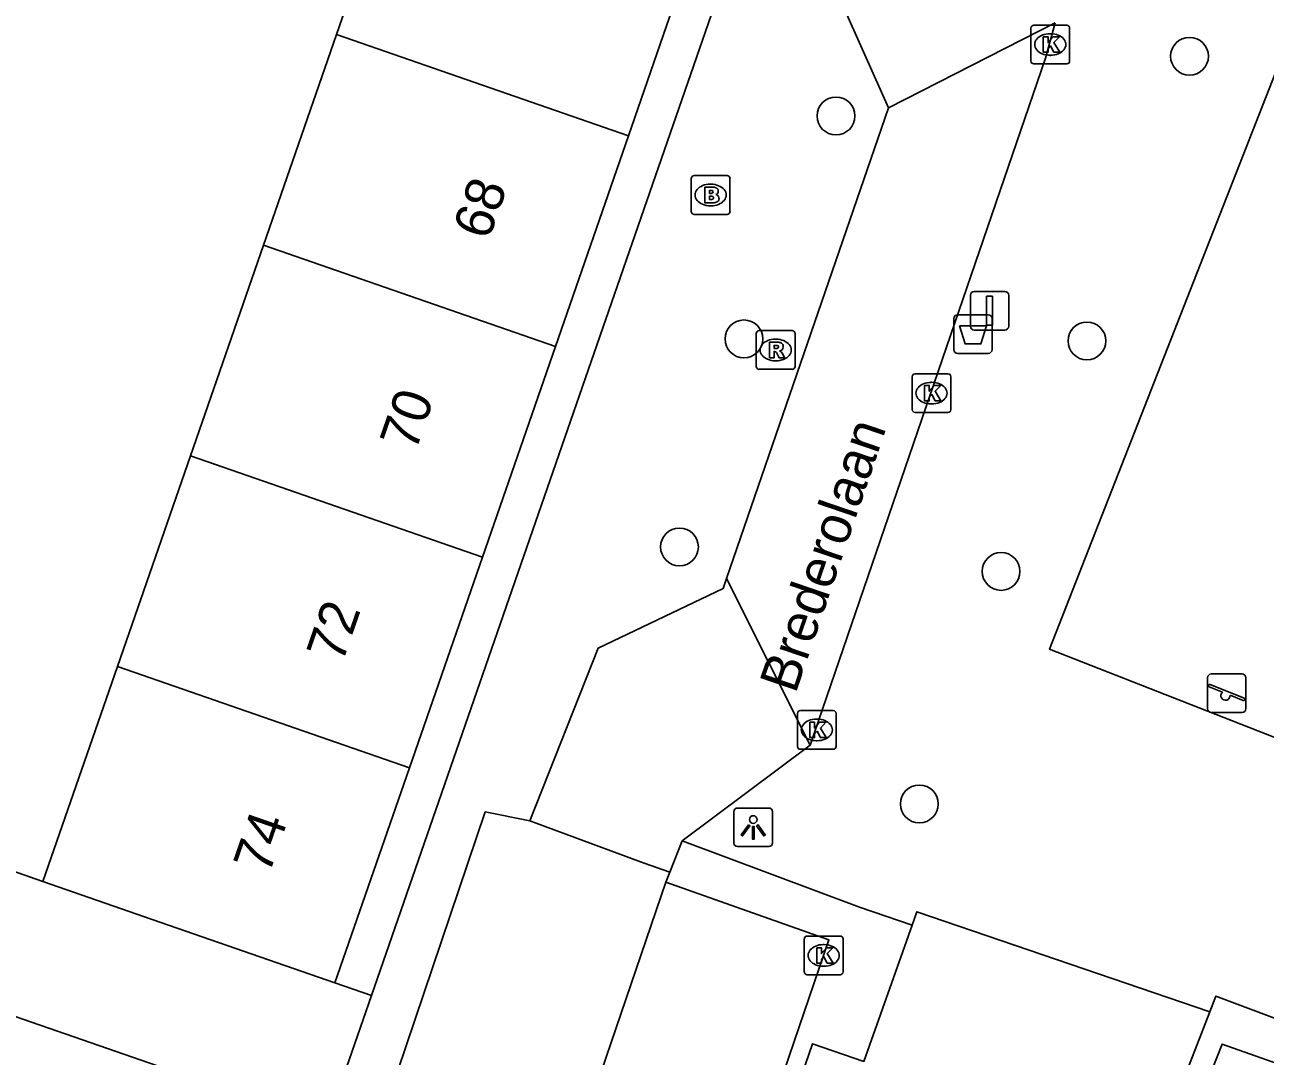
# Model space of a CAD drawing. Extents: x 160356 to 161355, y 381727 to 382845.
# Drawn here: x 160647.31 to 160679.37, y 382168.23 to 382194.89 of the extents above; entities that cross this region are included whole.
import ezdxf

# ---------------------------------------------------------------- set-up
doc = ezdxf.new("R2010")
doc.units = 0
for name, color, linetype in [('IMGEO_Afvalbak', 7, 'Continuous'), ('IMGEO_Boom', 7, 'Continuous'), ('IMGEO_Brandkraan', 7, 'Continuous'), ('IMGEO_Groenvoorziening', 7, 'Continuous'), ('IMGEO_Kolk', 7, 'Continuous'), ('IMGEO_Lichtpunt', 7, 'Continuous'), ('IMGEO_Openbare_ruimte_label', 7, 'Continuous'), ('IMGEO_Pand', 7, 'Continuous'), ('IMGEO_Pand_nummerreeks', 7, 'Continuous'), ('IMGEO_Parkeervlak_open', 7, 'Continuous'), ('IMGEO_Rioolput', 7, 'Continuous'), ('IMGEO_Speelvoorziening', 7, 'Continuous'), ('IMGEO_Verkeersbordpaal', 7, 'Continuous'), ('IMGEO_Voetpad_open', 7, 'Continuous'), ('IMGEO_Woonerf_open', 7, 'Continuous')]:
    doc.layers.add(name, color=color, linetype=linetype)

msp = doc.modelspace()

# ---------------------------------------------------------------- linework, layer by layer
at = {"layer": 'IMGEO_Afvalbak'}
for p, q in [((160671.322, 382186.495), (160671.322, 382187.295)), ((160671.322, 382187.295), (160671.322, 382186.495)), ((160671.422, 382187.395), (160672.212, 382187.395)), ((160672.212, 382187.395), (160671.422, 382187.395)), ((160672.312, 382187.295), (160672.312, 382186.495)), ((160672.312, 382186.495), (160672.312, 382187.295)), ((160672.212, 382186.395), (160671.422, 382186.395)), ((160671.422, 382186.395), (160672.212, 382186.395))]:
    msp.add_line(p, q, dxfattribs=at)
msp.add_lwpolyline([(160671.465, 382187.109), (160672.169, 382187.109), (160672.02, 382186.639), (160671.614, 382186.639), (160671.465, 382187.109)], dxfattribs=at)
for centre, start, end in [((160671.422, 382187.295), 90, 180), ((160671.422, 382187.295), 90, 180), ((160672.212, 382187.295), 0, 90), ((160672.212, 382187.295), 360, 90), ((160671.422, 382186.495), 180, 270), ((160671.422, 382186.495), 180, 270), ((160672.212, 382186.495), 270, 0), ((160672.212, 382186.495), 270, 0)]:
    msp.add_arc(centre, 0.1, start, end, dxfattribs=at)
at = {"layer": 'IMGEO_Boom'}
for centre in [(160677.413, 382194.076), (160668.277, 382192.533), (160665.898, 382186.77), (160674.762, 382186.718), (160664.231, 382181.393), (160672.543, 382180.76), (160670.43, 382174.75)]:
    msp.add_circle(centre, 0.489, dxfattribs=at)
at = {"layer": 'IMGEO_Brandkraan'}
for p, q in [((160664.536, 382190.064), (160664.536, 382190.916)), ((160664.611, 382190.99), (160665.463, 382190.99)), ((160665.024, 382190.77), (160665.049, 382190.77)), ((160665.537, 382190.916), (160665.537, 382190.064)), ((160665.047, 382190.21), (160665.022, 382190.21)), ((160665.463, 382189.99), (160664.611, 382189.99))]:
    msp.add_line(p, q, dxfattribs=at)
for points in [[(160664.536, 382190.064), (160664.536, 382190.916)], [(160664.611, 382190.99), (160665.463, 382190.99)], [(160665.537, 382190.916), (160665.537, 382190.064)], [(160664.884, 382190.69), (160664.884, 382190.29), (160665.097, 382190.29)], [(160665.115, 382190.69), (160664.884, 382190.69)], [(160665.063, 382190.609), (160665.009, 382190.609), (160665.009, 382190.533)], [(160665.009, 382190.533), (160665.062, 382190.533)], [(160665.071, 382190.457), (160665.009, 382190.457), (160665.009, 382190.376)], [(160665.009, 382190.376), (160665.071, 382190.376)], [(160665.463, 382189.99), (160664.611, 382189.99)]]:
    msp.add_lwpolyline(points, dxfattribs=at)
for centre, radius, start, end in [((160664.613, 382190.914), 0.0765, 91.552, 178.448), ((160664.613, 382190.914), 0.0765, 91.552, 178.448), ((160665.461, 382190.914), 0.0765, 1.552, 88.448), ((160665.461, 382190.914), 0.0765, 1.552, 88.448), ((160665.064, 382190.571), 0.0379, 267.8285, 90.9355), ((160665.072, 382190.416), 0.0404, 269.8759, 90.5077), ((160665.119, 382190.545), 0.145, 59.4692, 91.5367), ((160665.144, 382190.592), 0.0922, 285.5137, 58.1501), ((160665.149, 382190.4), 0.105, 301.3115, 78.989), ((160665.103, 382190.541), 0.251, 268.6676, 293.5347), ((160664.613, 382190.066), 0.0765, 181.552, 268.448), ((160664.613, 382190.066), 0.0765, 181.552, 268.448), ((160665.461, 382190.066), 0.0765, 271.552, 358.448), ((160665.461, 382190.066), 0.0765, 271.552, 358.448)]:
    msp.add_arc(centre, radius, start, end, dxfattribs=at)
for centre, major_axis, ratio, start_param, end_param in [((160665.023, 382190.49), (-0.387, 0.002), 0.722429, 4.712389, 7.853982), ((160665.048, 382190.49), (-0.39, 0.002), 0.717154, 1.570796, 4.712389)]:
    msp.add_ellipse(centre, major_axis=major_axis, ratio=ratio, start_param=start_param, end_param=end_param, dxfattribs=at)
at = {"layer": 'IMGEO_Groenvoorziening'}
for points in [[(160690.554, 382196.858), (160682.17, 382175.469), (160673.791, 382178.754), (160682.175, 382200.143), (160690.554, 382196.858)], [(160670.241, 382171.613), (160670.367, 382171.963), (160677.936, 382169.378)]]:
    msp.add_lwpolyline(points, dxfattribs=at)
at = {"layer": 'IMGEO_Kolk'}
for p, q in [((160673.314, 382193.954), (160673.314, 382194.806)), ((160673.389, 382194.88), (160674.241, 382194.88)), ((160673.802, 382194.66), (160673.827, 382194.66)), ((160674.315, 382194.806), (160674.315, 382193.954)), ((160673.825, 382194.1), (160673.8, 382194.1)), ((160674.241, 382193.88), (160673.389, 382193.88)), ((160670.244, 382184.942), (160670.244, 382185.794)), ((160670.319, 382185.868), (160671.171, 382185.868)), ((160670.732, 382185.648), (160670.757, 382185.648)), ((160671.245, 382185.794), (160671.245, 382184.942)), ((160670.755, 382185.088), (160670.73, 382185.088)), ((160671.171, 382184.868), (160670.319, 382184.868)), ((160667.28, 382176.237), (160667.28, 382177.089)), ((160667.355, 382177.163), (160668.207, 382177.163)), ((160668.281, 382177.089), (160668.281, 382176.237)), ((160667.768, 382176.943), (160667.793, 382176.943)), ((160667.791, 382176.383), (160667.766, 382176.383)), ((160668.207, 382176.163), (160667.355, 382176.163)), ((160667.458, 382170.408), (160667.458, 382171.26)), ((160667.533, 382171.334), (160668.385, 382171.334)), ((160668.459, 382171.26), (160668.459, 382170.408)), ((160667.946, 382171.114), (160667.971, 382171.114)), ((160667.969, 382170.554), (160667.944, 382170.554)), ((160668.385, 382170.334), (160667.533, 382170.334))]:
    msp.add_line(p, q, dxfattribs=at)
for points in [[(160673.314, 382193.954), (160673.314, 382194.806)], [(160673.389, 382194.88), (160674.241, 382194.88)], [(160674.315, 382194.806), (160674.315, 382193.954)], [(160673.635, 382194.58), (160673.758, 382194.58), (160673.758, 382194.429), (160673.888, 382194.58), (160674.052, 382194.58), (160673.906, 382194.429), (160674.059, 382194.18), (160673.907, 382194.18), (160673.822, 382194.344), (160673.758, 382194.277), (160673.758, 382194.18), (160673.635, 382194.18), (160673.635, 382194.58)], [(160674.241, 382193.88), (160673.389, 382193.88)], [(160670.244, 382184.942), (160670.244, 382185.794)], [(160670.319, 382185.868), (160671.171, 382185.868)], [(160671.245, 382185.794), (160671.245, 382184.942)], [(160670.565, 382185.568), (160670.688, 382185.568), (160670.688, 382185.417), (160670.818, 382185.568), (160670.982, 382185.568), (160670.836, 382185.417), (160670.989, 382185.168), (160670.837, 382185.168), (160670.752, 382185.332), (160670.688, 382185.265), (160670.688, 382185.168), (160670.565, 382185.168), (160670.565, 382185.568)], [(160671.171, 382184.868), (160670.319, 382184.868)], [(160667.28, 382176.237), (160667.28, 382177.089)], [(160667.355, 382177.163), (160668.207, 382177.163)], [(160668.281, 382177.089), (160668.281, 382176.237)], [(160667.601, 382176.863), (160667.724, 382176.863), (160667.724, 382176.712), (160667.854, 382176.863), (160668.018, 382176.863), (160667.872, 382176.712), (160668.025, 382176.463), (160667.873, 382176.463), (160667.788, 382176.627), (160667.724, 382176.56), (160667.724, 382176.463), (160667.601, 382176.463), (160667.601, 382176.863)], [(160668.207, 382176.163), (160667.355, 382176.163)], [(160667.458, 382170.408), (160667.458, 382171.26)], [(160667.533, 382171.334), (160668.385, 382171.334)], [(160668.459, 382171.26), (160668.459, 382170.408)], [(160667.779, 382171.034), (160667.902, 382171.034), (160667.902, 382170.883), (160668.032, 382171.034), (160668.196, 382171.034), (160668.05, 382170.883), (160668.203, 382170.634), (160668.051, 382170.634), (160667.966, 382170.798), (160667.902, 382170.731), (160667.902, 382170.634), (160667.779, 382170.634), (160667.779, 382171.034)], [(160668.385, 382170.334), (160667.533, 382170.334)]]:
    msp.add_lwpolyline(points, dxfattribs=at)
for centre, start, end in [((160673.391, 382194.804), 91.552, 178.448), ((160673.391, 382194.804), 91.552, 178.448), ((160674.239, 382194.804), 1.552, 88.448), ((160674.239, 382194.804), 1.552, 88.448), ((160673.391, 382193.956), 181.552, 268.448), ((160673.391, 382193.956), 181.552, 268.448), ((160674.239, 382193.956), 271.552, 358.448), ((160674.239, 382193.956), 271.552, 358.448), ((160670.321, 382185.792), 91.552, 178.448), ((160670.321, 382185.792), 91.552, 178.448), ((160671.169, 382185.792), 1.552, 88.448), ((160671.169, 382185.792), 1.552, 88.448), ((160670.321, 382184.944), 181.552, 268.448), ((160670.321, 382184.944), 181.552, 268.448), ((160671.169, 382184.944), 271.552, 358.448), ((160671.169, 382184.944), 271.552, 358.448), ((160667.357, 382177.087), 91.552, 178.448), ((160667.357, 382177.087), 91.552, 178.448), ((160668.205, 382177.087), 1.552, 88.448), ((160668.205, 382177.087), 1.552, 88.448), ((160667.357, 382176.239), 181.552, 268.448), ((160667.357, 382176.239), 181.552, 268.448), ((160668.205, 382176.239), 271.552, 358.448), ((160668.205, 382176.239), 271.552, 358.448), ((160667.535, 382171.258), 91.552, 178.448), ((160667.535, 382171.258), 91.552, 178.448), ((160668.383, 382171.258), 1.552, 88.448), ((160668.383, 382171.258), 1.552, 88.448), ((160667.535, 382170.41), 181.552, 268.448), ((160667.535, 382170.41), 181.552, 268.448), ((160668.383, 382170.41), 271.552, 358.448), ((160668.383, 382170.41), 271.552, 358.448)]:
    msp.add_arc(centre, 0.0765, start, end, dxfattribs=at)
for centre, major_axis, ratio, start_param, end_param in [((160673.801, 382194.38), (-0.387, 0.002), 0.722429, 4.712389, 7.853982), ((160673.826, 382194.38), (-0.39, 0.002), 0.717154, 1.570796, 4.712389), ((160670.731, 382185.368), (-0.387, 0.002), 0.722429, 4.712389, 7.853982), ((160670.756, 382185.368), (-0.39, 0.002), 0.717154, 1.570796, 4.712389), ((160667.767, 382176.663), (-0.387, 0.002), 0.722429, 4.712389, 7.853982), ((160667.792, 382176.663), (-0.39, 0.002), 0.717154, 1.570796, 4.712389), ((160667.945, 382170.834), (-0.387, 0.002), 0.722429, 4.712389, 7.853982), ((160667.97, 382170.834), (-0.39, 0.002), 0.717154, 1.570796, 4.712389)]:
    msp.add_ellipse(centre, major_axis=major_axis, ratio=ratio, start_param=start_param, end_param=end_param, dxfattribs=at)
at = {"layer": 'IMGEO_Lichtpunt'}
for p, q in [((160665.639, 382174.549), (160665.639, 382173.742)), ((160665.639, 382174.549), (160665.639, 382173.742)), ((160666.541, 382174.644), (160665.733, 382174.644)), ((160666.541, 382174.644), (160665.733, 382174.644)), ((160666.635, 382173.742), (160666.635, 382174.549)), ((160666.635, 382173.742), (160666.635, 382174.549)), ((160665.733, 382173.648), (160666.541, 382173.648)), ((160665.733, 382173.648), (160666.541, 382173.648))]:
    msp.add_line(p, q, dxfattribs=at)
for points in [[(160666.013, 382174.213), (160666.052, 382174.185), (160665.864, 382173.923), (160665.826, 382173.95), (160666.013, 382174.213)], [(160666.115, 382174.165), (160666.162, 382174.165), (160666.162, 382173.843), (160666.115, 382173.843), (160666.115, 382174.165)], [(160666.225, 382174.185), (160666.263, 382174.212), (160666.45, 382173.95), (160666.411, 382173.922), (160666.225, 382174.185)]]:
    msp.add_lwpolyline(points, dxfattribs=at)
msp.add_circle((160666.138, 382174.347), 0.0994, dxfattribs=at)
for centre, start, end in [((160665.733, 382174.549), 90, 180), ((160665.733, 382174.549), 90, 180), ((160666.541, 382174.549), 0, 90), ((160666.541, 382174.549), 0, 90), ((160665.733, 382173.742), 180, 270), ((160665.733, 382173.742), 180, 270), ((160666.541, 382173.742), 270, 0), ((160666.541, 382173.742), 270, 360)]:
    msp.add_arc(centre, 0.0946, start, end, dxfattribs=at)
at = {"layer": 'IMGEO_Pand'}
for points in [[(160657.25, 382200.081), (160655.365, 382194.637)], [(160664.796, 382197.463), (160662.911, 382192.019)], [(160655.365, 382194.637), (160653.478, 382189.191)], [(160655.365, 382194.637), (160662.911, 382192.019)], [(160662.911, 382192.019), (160661.024, 382186.573)], [(160653.478, 382189.191), (160651.593, 382183.746)], [(160661.024, 382186.573), (160653.478, 382189.191)], [(160661.024, 382186.573), (160659.139, 382181.129)], [(160651.593, 382183.746), (160649.707, 382178.302)], [(160659.139, 382181.129), (160651.593, 382183.746)], [(160659.139, 382181.129), (160657.253, 382175.684)], [(160649.707, 382178.302), (160647.781, 382172.741)], [(160657.253, 382175.684), (160649.707, 382178.302)], [(160657.253, 382175.684), (160655.328, 382170.127)], [(160647.781, 382172.741), (160650.604, 382171.763), (160655.328, 382170.127)], [(160654.174, 382166.795), (160649.45, 382168.432), (160646.842, 382169.335)]]:
    msp.add_lwpolyline(points, dxfattribs=at)
at = {"layer": 'IMGEO_Parkeervlak_open'}
msp.add_lwpolyline([(160657.684, 382154.555), (160663.882, 382172.724)], dxfattribs=at)
at = {"layer": 'IMGEO_Rioolput'}
for p, q in [((160666.217, 382186.058), (160666.217, 382186.91)), ((160666.292, 382186.984), (160667.144, 382186.984)), ((160667.218, 382186.91), (160667.218, 382186.058)), ((160666.705, 382186.764), (160666.73, 382186.764)), ((160667.144, 382185.984), (160666.292, 382185.984)), ((160666.728, 382186.204), (160666.703, 382186.204))]:
    msp.add_line(p, q, dxfattribs=at)
for points in [[(160666.217, 382186.058), (160666.217, 382186.91)], [(160666.292, 382186.984), (160667.144, 382186.984)], [(160667.218, 382186.91), (160667.218, 382186.058)], [(160666.806, 382186.682), (160666.554, 382186.684), (160666.554, 382186.284)], [(160666.732, 382186.603), (160666.678, 382186.603), (160666.678, 382186.522)], [(160666.554, 382186.284), (160666.678, 382186.284), (160666.678, 382186.446), (160666.689, 382186.446)], [(160666.678, 382186.522), (160666.73, 382186.522)], [(160666.736, 382186.417), (160666.807, 382186.284), (160666.947, 382186.284), (160666.882, 382186.41)], [(160667.144, 382185.984), (160666.292, 382185.984)]]:
    msp.add_lwpolyline(points, dxfattribs=at)
for centre, radius, start, end in [((160666.294, 382186.908), 0.0765, 91.552, 178.448), ((160666.294, 382186.908), 0.0765, 91.552, 178.448), ((160667.142, 382186.908), 0.0765, 1.552, 88.448), ((160667.142, 382186.908), 0.0765, 1.552, 88.448), ((160666.738, 382186.507), 0.0964, 77.0061, 93.1865), ((160666.752, 382186.564), 0.0378, 276.6634, 79.6772), ((160666.805, 382186.572), 0.109, 350.3612, 89.416), ((160666.688, 382186.393), 0.0533, 26.0293, 88.6989), ((160666.714, 382186.711), 0.19, 274.7715, 282.9687), ((160666.803, 382186.572), 0.112, 277.5842, 350.9817), ((160666.787, 382186.357), 0.108, 29.5134, 73.7905), ((160666.294, 382186.06), 0.0765, 181.552, 268.448), ((160666.294, 382186.06), 0.0765, 181.552, 268.448), ((160667.142, 382186.06), 0.0765, 271.552, 358.448), ((160667.142, 382186.06), 0.0765, 271.552, 358.448)]:
    msp.add_arc(centre, radius, start, end, dxfattribs=at)
for centre, major_axis, ratio, start_param, end_param in [((160666.704, 382186.484), (-0.387, 0.002), 0.722429, 4.712389, 7.853982), ((160666.729, 382186.484), (-0.39, 0.002), 0.717154, 1.570796, 4.712389)]:
    msp.add_ellipse(centre, major_axis=major_axis, ratio=ratio, start_param=start_param, end_param=end_param, dxfattribs=at)
at = {"layer": 'IMGEO_Speelvoorziening'}
for p, q in [((160677.88, 382177.211), (160677.88, 382178.011)), ((160677.88, 382178.011), (160677.88, 382177.211)), ((160677.98, 382178.111), (160678.77, 382178.111)), ((160678.77, 382178.111), (160677.98, 382178.111)), ((160678.87, 382178.011), (160678.87, 382177.211)), ((160678.87, 382177.211), (160678.87, 382178.011)), ((160678.263, 382177.639), (160677.924, 382177.776)), ((160677.949, 382177.836), (160678.825, 382177.483)), ((160678.801, 382177.423), (160678.461, 382177.56)), ((160678.77, 382177.111), (160677.98, 382177.111)), ((160677.98, 382177.111), (160678.77, 382177.111))]:
    msp.add_line(p, q, dxfattribs=at)
for centre, radius, start, end in [((160677.98, 382178.011), 0.1, 90, 180), ((160677.98, 382178.011), 0.1, 90, 180), ((160678.77, 382178.011), 0.1, 0, 90), ((160678.77, 382178.011), 0.1, 360, 90), ((160677.937, 382177.806), 0.0327, 68.078, 248.078), ((160678.342, 382177.549), 0.12, 130.9928, 5.1632), ((160678.813, 382177.453), 0.0327, 248.078, 68.078), ((160677.98, 382177.211), 0.1, 180, 270), ((160677.98, 382177.211), 0.1, 180, 270), ((160678.77, 382177.211), 0.1, 270, 0), ((160678.77, 382177.211), 0.1, 270, 0)]:
    msp.add_arc(centre, radius, start, end, dxfattribs=at)
at = {"layer": 'IMGEO_Verkeersbordpaal'}
for p, q in [((160671.75, 382187.098), (160671.75, 382187.898)), ((160671.75, 382187.898), (160671.75, 382187.098)), ((160671.85, 382187.998), (160672.64, 382187.998)), ((160672.64, 382187.998), (160671.85, 382187.998)), ((160672.74, 382187.898), (160672.74, 382187.098)), ((160672.74, 382187.098), (160672.74, 382187.898)), ((160672.64, 382186.998), (160671.85, 382186.998)), ((160671.85, 382186.998), (160672.64, 382186.998))]:
    msp.add_line(p, q, dxfattribs=at)
msp.add_lwpolyline([(160672.17, 382187.873), (160672.32, 382187.873), (160672.32, 382187.123), (160672.17, 382187.123), (160672.17, 382187.873)], dxfattribs=at)
for centre, start, end in [((160671.85, 382187.898), 90, 180), ((160671.85, 382187.898), 90, 180), ((160672.64, 382187.898), 0, 90), ((160672.64, 382187.898), 360, 90), ((160671.85, 382187.098), 180, 270), ((160671.85, 382187.098), 180, 270), ((160672.64, 382187.098), 270, 0), ((160672.64, 382187.098), 270, 0)]:
    msp.add_arc(centre, 0.1, start, end, dxfattribs=at)
at = {"layer": 'IMGEO_Voetpad_open'}
for points in [[(160678.979, 382235.356), (160656.273, 382169.8)], [(160669.486, 382199.728), (160668.197, 382195.976), (160669.634, 382192.745)], [(160669.634, 382192.745), (160665.451, 382180.576)], [(160665.451, 382180.576), (160665.361, 382180.315), (160662.127, 382178.778), (160660.36, 382174.315)], [(160634.774, 382177.3), (160647.781, 382172.741)], [(160660.36, 382174.315), (160659.21, 382174.542), (160653.091, 382156.423), (160654.142, 382155.925), (160654.086, 382155.763)], [(160663.984, 382172.987), (160664.299, 382173.795)], [(160664.299, 382173.795), (160668.888, 382172.08), (160670.241, 382171.613)], [(160663.882, 382172.724), (160663.984, 382172.987)], [(160663.882, 382172.724), (160668.094, 382171.235), (160661.915, 382153.116), (160657.684, 382154.555)], [(160657.296, 382153.565), (160661.924, 382151.879), (160667.671, 382168.55), (160668.998, 382168.093), (160670.241, 382171.613)], [(160655.328, 382170.127), (160656.273, 382169.8)], [(160656.273, 382169.8), (160655.119, 382166.468)], [(160677.936, 382169.378), (160678.093, 382169.781), (160680.44, 382168.899)], [(160677.936, 382169.378), (160677.263, 382167.644), (160670.649, 382150.626)], [(160675.459, 382149.061), (160671.217, 382150.72), (160678.255, 382168.542), (160682.551, 382167.02)]]:
    msp.add_lwpolyline(points, dxfattribs=at)
at = {"layer": 'IMGEO_Woonerf_open'}
for points in [[(160667.606, 382176.272), (160673.693, 382194.029), (160673.941, 382194.938)], [(160669.634, 382192.745), (160673.941, 382194.938)], [(160665.451, 382180.576), (160667.606, 382176.272)], [(160664.299, 382173.795), (160667.606, 382176.272)], [(160660.36, 382174.315), (160663.323, 382173.22), (160663.984, 382172.987)]]:
    msp.add_lwpolyline(points, dxfattribs=at)

# ---------------------------------------------------------------- texts
at = {"layer": 'IMGEO_Openbare_ruimte_label'}
msp.add_text('Brederolaan', height=1, rotation=71.1482, dxfattribs=at).set_placement((160667.23, 382177.577))
at = {"layer": 'IMGEO_Pand_nummerreeks'}
for s, p in [('68', (160659.301, 382189.295)), ('70', (160657.409, 382183.832)), ('72', (160655.514, 382178.363)), ('74', (160653.623, 382172.902))]:
    msp.add_text(s, height=1, rotation=70.8957, dxfattribs=at).set_placement(p)

doc.saveas('drawing.dxf')
